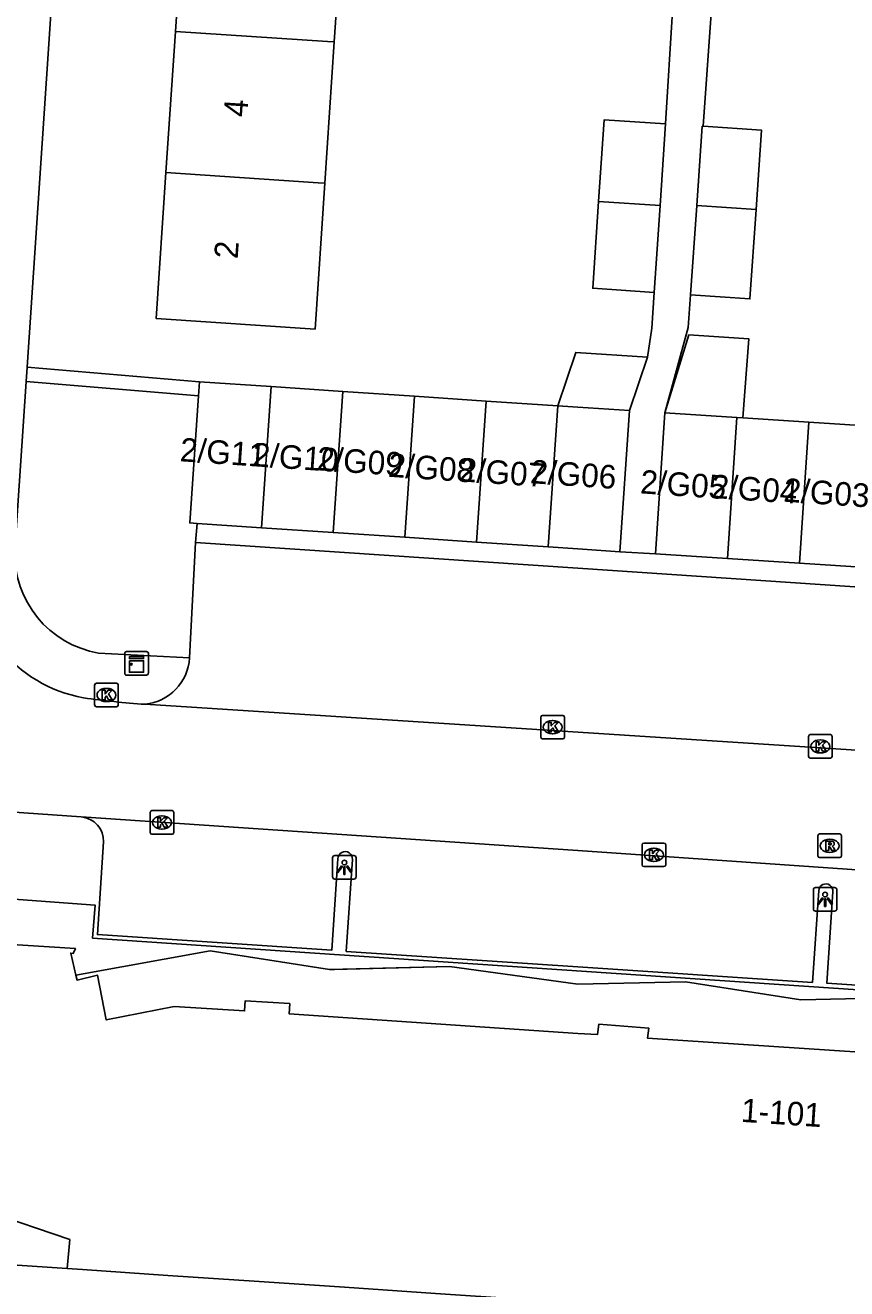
# Model space of a CAD drawing. Extents: x 161848 to 162726, y 385382 to 386521.
# Drawn here: x 161976.6 to 162011.4, y 386115.6 to 386169.2 of the extents above; entities that cross this region are included whole.
import ezdxf

# ---------------------------------------------------------------- set-up
doc = ezdxf.new("R2010")
doc.units = 0
for name, color, linetype in [('IMGEO_Haag', 7, 'Continuous'), ('IMGEO_Kast', 7, 'Continuous'), ('IMGEO_Kolk', 7, 'Continuous'), ('IMGEO_Lichtpunt', 7, 'Continuous'), ('IMGEO_Pand', 7, 'Continuous'), ('IMGEO_Pand_nummerreeks', 7, 'Continuous'), ('IMGEO_Pand_overbouw', 7, 'Continuous'), ('IMGEO_Parkeervlak_open', 7, 'Continuous'), ('IMGEO_Rijbaan_lokaal_open', 7, 'Continuous'), ('IMGEO_Rioolput', 7, 'Continuous'), ('IMGEO_Voetpad_open', 7, 'Continuous')]:
    doc.layers.add(name, color=color, linetype=linetype)

msp = doc.modelspace()

# ---------------------------------------------------------------- linework, layer by layer
at = {"layer": 'IMGEO_Haag'}
for points in [[(161983.951, 386154.112), (161976.646, 386154.728)], [(161976.606, 386154.129), (161983.911, 386153.513)]]:
    msp.add_lwpolyline(points, dxfattribs=at)
at = {"layer": 'IMGEO_Kast'}
for p, q in [((161980.864, 386142.663), (161981.705, 386142.663)), ((161981.705, 386142.663), (161980.864, 386142.663)), ((161980.789, 386141.738), (161980.789, 386142.579)), ((161980.789, 386142.579), (161980.789, 386141.738)), ((161981.789, 386142.588), (161981.789, 386141.747)), ((161981.789, 386141.747), (161981.789, 386142.588)), ((161981.714, 386141.663), (161980.873, 386141.663)), ((161980.873, 386141.663), (161981.714, 386141.663))]:
    msp.add_line(p, q, dxfattribs=at)
for points in [[(161980.984, 386142.453), (161981.584, 386142.453), (161981.584, 386142.368), (161980.984, 386142.368), (161980.984, 386142.453)], [(161980.984, 386142.278), (161981.584, 386142.278), (161981.584, 386141.789), (161980.984, 386141.789), (161980.984, 386142.278)]]:
    msp.add_lwpolyline(points, dxfattribs=at)
msp.add_circle((161981.068, 386142.127), 0.0377, dxfattribs=at)
for centre, start, end in [((161980.867, 386142.585), 92.4484, 184.2845), ((161980.867, 386142.585), 92.4484, 184.2845), ((161981.711, 386142.585), 2.4484, 94.2845), ((161981.711, 386142.585), 2.4484, 94.2845), ((161980.867, 386141.741), 182.4484, 274.2845), ((161980.867, 386141.741), 182.4484, 274.2845), ((161981.711, 386141.741), 272.4484, 4.2845), ((161981.711, 386141.741), 272.4484, 4.2845)]:
    msp.add_arc(centre, 0.0779, start, end, dxfattribs=at)
at = {"layer": 'IMGEO_Kolk'}
for p, q in [((161979.513, 386140.395), (161979.513, 386141.247)), ((161979.588, 386141.321), (161980.44, 386141.321)), ((161980.001, 386141.101), (161980.026, 386141.101)), ((161980.514, 386141.247), (161980.514, 386140.395)), ((161980.024, 386140.541), (161979.999, 386140.541)), ((161980.44, 386140.321), (161979.588, 386140.321)), ((161998.503, 386139.958), (161999.355, 386139.958)), ((161998.428, 386139.032), (161998.428, 386139.884)), ((161998.916, 386139.738), (161998.941, 386139.738)), ((161999.429, 386139.884), (161999.429, 386139.032)), ((161999.355, 386138.958), (161998.503, 386138.958)), ((161998.939, 386139.178), (161998.914, 386139.178)), ((162009.778, 386138.215), (162009.778, 386139.067)), ((162009.853, 386139.141), (162010.705, 386139.141)), ((162010.266, 386138.921), (162010.291, 386138.921)), ((162010.779, 386139.067), (162010.779, 386138.215)), ((162010.289, 386138.361), (162010.264, 386138.361)), ((162010.705, 386138.141), (162009.853, 386138.141)), ((161981.866, 386134.989), (161981.866, 386135.841)), ((161981.941, 386135.915), (161982.793, 386135.915)), ((161982.354, 386135.695), (161982.379, 386135.695)), ((161982.867, 386135.841), (161982.867, 386134.989)), ((161982.377, 386135.135), (161982.352, 386135.135)), ((161982.793, 386134.915), (161981.941, 386134.915)), ((162002.721, 386133.614), (162002.721, 386134.466)), ((162002.796, 386134.54), (162003.648, 386134.54)), ((162003.209, 386134.32), (162003.234, 386134.32)), ((162003.722, 386134.466), (162003.722, 386133.614)), ((162003.648, 386133.54), (162002.796, 386133.54)), ((162003.232, 386133.76), (162003.207, 386133.76))]:
    msp.add_line(p, q, dxfattribs=at)
for points in [[(161979.513, 386140.395), (161979.513, 386141.247)], [(161979.588, 386141.321), (161980.44, 386141.321)], [(161979.834, 386141.021), (161979.957, 386141.021), (161979.957, 386140.87), (161980.087, 386141.021), (161980.251, 386141.021), (161980.105, 386140.87), (161980.258, 386140.621), (161980.106, 386140.621), (161980.021, 386140.785), (161979.957, 386140.718), (161979.957, 386140.621), (161979.834, 386140.621), (161979.834, 386141.021)], [(161980.514, 386141.247), (161980.514, 386140.395)], [(161980.44, 386140.321), (161979.588, 386140.321)], [(161998.503, 386139.958), (161999.355, 386139.958)], [(161998.428, 386139.032), (161998.428, 386139.884)], [(161998.749, 386139.658), (161998.872, 386139.658), (161998.872, 386139.507), (161999.002, 386139.658), (161999.166, 386139.658), (161999.02, 386139.507), (161999.173, 386139.258), (161999.021, 386139.258), (161998.936, 386139.422), (161998.872, 386139.355), (161998.872, 386139.258), (161998.749, 386139.258), (161998.749, 386139.658)], [(161999.429, 386139.884), (161999.429, 386139.032)], [(161999.355, 386138.958), (161998.503, 386138.958)], [(162009.778, 386138.215), (162009.778, 386139.067)], [(162009.853, 386139.141), (162010.705, 386139.141)], [(162010.779, 386139.067), (162010.779, 386138.215)], [(162010.099, 386138.841), (162010.222, 386138.841), (162010.222, 386138.69), (162010.352, 386138.841), (162010.516, 386138.841), (162010.37, 386138.69), (162010.523, 386138.441), (162010.371, 386138.441), (162010.286, 386138.605), (162010.222, 386138.538), (162010.222, 386138.441), (162010.099, 386138.441), (162010.099, 386138.841)], [(162010.705, 386138.141), (162009.853, 386138.141)], [(161981.866, 386134.989), (161981.866, 386135.841)], [(161981.941, 386135.915), (161982.793, 386135.915)], [(161982.867, 386135.841), (161982.867, 386134.989)], [(161982.187, 386135.615), (161982.31, 386135.615), (161982.31, 386135.464), (161982.44, 386135.615), (161982.604, 386135.615), (161982.458, 386135.464), (161982.611, 386135.215), (161982.459, 386135.215), (161982.374, 386135.379), (161982.31, 386135.312), (161982.31, 386135.215), (161982.187, 386135.215), (161982.187, 386135.615)], [(161982.793, 386134.915), (161981.941, 386134.915)], [(162002.721, 386133.614), (162002.721, 386134.466)], [(162002.796, 386134.54), (162003.648, 386134.54)], [(162003.042, 386134.24), (162003.165, 386134.24), (162003.165, 386134.089), (162003.295, 386134.24), (162003.459, 386134.24), (162003.313, 386134.089), (162003.466, 386133.84), (162003.314, 386133.84), (162003.229, 386134.004), (162003.165, 386133.937), (162003.165, 386133.84), (162003.042, 386133.84), (162003.042, 386134.24)], [(162003.722, 386134.466), (162003.722, 386133.614)], [(162003.648, 386133.54), (162002.796, 386133.54)]]:
    msp.add_lwpolyline(points, dxfattribs=at)
for centre, start, end in [((161979.59, 386141.245), 91.552, 178.448), ((161979.59, 386141.245), 91.552, 178.448), ((161980.438, 386141.245), 1.552, 88.448), ((161980.438, 386141.245), 1.552, 88.448), ((161979.59, 386140.397), 181.552, 268.448), ((161979.59, 386140.397), 181.552, 268.448), ((161980.438, 386140.397), 271.552, 358.448), ((161980.438, 386140.397), 271.552, 358.448), ((161998.505, 386139.882), 91.552, 178.448), ((161998.505, 386139.882), 91.552, 178.448), ((161999.353, 386139.882), 1.552, 88.448), ((161999.353, 386139.882), 1.552, 88.448), ((161998.505, 386139.034), 181.552, 268.448), ((161998.505, 386139.034), 181.552, 268.448), ((161999.353, 386139.034), 271.552, 358.448), ((161999.353, 386139.034), 271.552, 358.448), ((162009.855, 386139.065), 91.552, 178.448), ((162009.855, 386139.065), 91.552, 178.448), ((162010.703, 386139.065), 1.552, 88.448), ((162010.703, 386139.065), 1.552, 88.448), ((162009.855, 386138.217), 181.552, 268.448), ((162009.855, 386138.217), 181.552, 268.448), ((162010.703, 386138.217), 271.552, 358.448), ((162010.703, 386138.217), 271.552, 358.448), ((161981.943, 386135.839), 91.552, 178.448), ((161981.943, 386135.839), 91.552, 178.448), ((161982.791, 386135.839), 1.552, 88.448), ((161982.791, 386135.839), 1.552, 88.448), ((161981.943, 386134.991), 181.552, 268.448), ((161981.943, 386134.991), 181.552, 268.448), ((161982.791, 386134.991), 271.552, 358.448), ((161982.791, 386134.991), 271.552, 358.448), ((162002.798, 386134.464), 91.552, 178.448), ((162002.798, 386134.464), 91.552, 178.448), ((162003.646, 386134.464), 1.552, 88.448), ((162003.646, 386134.464), 1.552, 88.448), ((162002.798, 386133.616), 181.552, 268.448), ((162002.798, 386133.616), 181.552, 268.448), ((162003.646, 386133.616), 271.552, 358.448), ((162003.646, 386133.616), 271.552, 358.448)]:
    msp.add_arc(centre, 0.0765, start, end, dxfattribs=at)
for centre, major_axis, ratio, start_param, end_param in [((161980, 386140.821), (-0.387, 0.002), 0.722429, 4.712389, 7.853982), ((161980.025, 386140.821), (-0.39, 0.002), 0.717154, 1.570796, 4.712389), ((161998.915, 386139.458), (-0.387, 0.002), 0.722429, 4.712389, 7.853982), ((161998.94, 386139.458), (-0.39, 0.002), 0.717154, 1.570796, 4.712389), ((162010.265, 386138.641), (-0.387, 0.002), 0.722429, 4.712389, 7.853982), ((162010.29, 386138.641), (-0.39, 0.002), 0.717154, 1.570796, 4.712389), ((161982.353, 386135.415), (-0.387, 0.002), 0.722429, 4.712389, 7.853982), ((161982.378, 386135.415), (-0.39, 0.002), 0.717154, 1.570796, 4.712389), ((162003.208, 386134.04), (-0.387, 0.002), 0.722429, 4.712389, 7.853982), ((162003.233, 386134.04), (-0.39, 0.002), 0.717154, 1.570796, 4.712389)]:
    msp.add_ellipse(centre, major_axis=major_axis, ratio=ratio, start_param=start_param, end_param=end_param, dxfattribs=at)
at = {"layer": 'IMGEO_Lichtpunt'}
for p, q in [((161989.603, 386133.915), (161989.603, 386133.108)), ((161989.603, 386133.915), (161989.603, 386133.108)), ((161990.505, 386134.01), (161989.697, 386134.01)), ((161990.505, 386134.01), (161989.697, 386134.01)), ((161990.599, 386133.108), (161990.599, 386133.915)), ((161990.599, 386133.108), (161990.599, 386133.915)), ((161989.697, 386133.014), (161990.505, 386133.014)), ((161989.697, 386133.014), (161990.505, 386133.014)), ((162009.983, 386132.556), (162009.983, 386131.749)), ((162009.983, 386132.556), (162009.983, 386131.749)), ((162010.885, 386132.651), (162010.077, 386132.651)), ((162010.885, 386132.651), (162010.077, 386132.651)), ((162010.979, 386131.749), (162010.979, 386132.556)), ((162010.979, 386131.749), (162010.979, 386132.556)), ((162010.077, 386131.655), (162010.885, 386131.655)), ((162010.077, 386131.655), (162010.885, 386131.655))]:
    msp.add_line(p, q, dxfattribs=at)
for points in [[(161989.977, 386133.579), (161990.016, 386133.551), (161989.828, 386133.289), (161989.79, 386133.316), (161989.977, 386133.579)], [(161990.079, 386133.531), (161990.126, 386133.531), (161990.126, 386133.209), (161990.079, 386133.209), (161990.079, 386133.531)], [(161990.189, 386133.551), (161990.227, 386133.578), (161990.414, 386133.316), (161990.375, 386133.288), (161990.189, 386133.551)], [(162010.357, 386132.22), (162010.396, 386132.192), (162010.208, 386131.93), (162010.17, 386131.957), (162010.357, 386132.22)], [(162010.459, 386132.172), (162010.506, 386132.172), (162010.506, 386131.85), (162010.459, 386131.85), (162010.459, 386132.172)], [(162010.569, 386132.192), (162010.607, 386132.219), (162010.794, 386131.957), (162010.755, 386131.929), (162010.569, 386132.192)]]:
    msp.add_lwpolyline(points, dxfattribs=at)
for centre in [(161990.102, 386133.713), (162010.482, 386132.354)]:
    msp.add_circle(centre, 0.0994, dxfattribs=at)
for centre, start, end in [((161989.697, 386133.915), 90, 180), ((161989.697, 386133.915), 90, 180), ((161990.505, 386133.915), 0, 90), ((161990.505, 386133.915), 0, 90), ((161989.697, 386133.108), 180, 270), ((161989.697, 386133.108), 180, 270), ((161990.505, 386133.108), 270, 0), ((161990.505, 386133.108), 270, 360), ((162010.077, 386132.556), 90, 180), ((162010.077, 386132.556), 90, 180), ((162010.885, 386132.556), 0, 90), ((162010.885, 386132.556), 0, 90), ((162010.077, 386131.749), 180, 270), ((162010.077, 386131.749), 180, 270), ((162010.885, 386131.749), 270, 0), ((162010.885, 386131.749), 270, 360)]:
    msp.add_arc(centre, 0.0946, start, end, dxfattribs=at)
at = {"layer": 'IMGEO_Pand'}
for points in [[(161983.339, 386174.973), (161982.937, 386168.979)], [(161989.672, 386168.529), (161990.074, 386174.523)], [(161982.937, 386168.979), (161982.536, 386162.985)], [(161989.672, 386168.529), (161989.384, 386168.548), (161982.937, 386168.979)], [(161989.271, 386162.535), (161989.672, 386168.529)], [(162003.72, 386165.053), (162001.117, 386165.23), (162000.88, 386161.759)], [(162003.483, 386161.585), (162003.72, 386165.053)], [(162005.314, 386164.953), (162005.273, 386164.956), (162005.039, 386161.586)], [(162007.553, 386161.42), (162007.786, 386164.781), (162005.314, 386164.953)], [(161982.536, 386162.985), (161982.121, 386156.796), (161988.856, 386156.345), (161989.271, 386162.535)], [(161989.271, 386162.535), (161988.983, 386162.554), (161982.536, 386162.985)], [(162000.88, 386161.759), (162000.629, 386158.077), (162003.232, 386157.9)], [(162000.88, 386161.759), (162003.483, 386161.585)], [(162003.232, 386157.9), (162003.483, 386161.585)], [(162005.039, 386161.586), (162004.777, 386157.804)], [(162007.553, 386161.42), (162007.291, 386157.629), (162004.777, 386157.804)], [(162005.039, 386161.586), (162007.553, 386161.42)], [(162006.991, 386152.581), (162007.247, 386155.936), (162004.707, 386156.103), (162003.684, 386152.798)], [(161999.148, 386153.09), (161999.91, 386155.357), (162002.957, 386155.152)], [(162002.957, 386155.152), (162002.187, 386152.886)], [(161983.911, 386153.513), (161983.951, 386154.112)], [(161986.99, 386153.908), (161983.951, 386154.112)], [(161986.99, 386153.908), (161986.588, 386147.921)], [(161990.03, 386153.703), (161986.99, 386153.908)], [(161983.911, 386153.513), (161983.547, 386148.125), (161983.861, 386148.104)], [(161990.03, 386153.703), (161989.627, 386147.716)], [(161993.069, 386153.499), (161990.03, 386153.703)], [(161992.666, 386147.512), (161993.069, 386153.499)], [(161996.108, 386153.295), (161993.069, 386153.499)], [(161996.108, 386153.295), (161995.706, 386147.308)], [(161999.148, 386153.09), (161996.108, 386153.295)], [(161998.745, 386147.103), (161999.148, 386153.09)], [(162002.187, 386152.886), (162000, 386153.033), (161999.148, 386153.09)], [(162001.784, 386146.899), (162002.187, 386152.886)], [(162003.684, 386152.798), (162003.291, 386146.81)], [(162006.737, 386152.598), (162003.684, 386152.798)], [(162006.737, 386152.598), (162006.345, 386146.61)], [(162006.991, 386152.581), (162006.737, 386152.598)], [(162009.79, 386152.398), (162006.991, 386152.581)], [(162009.398, 386146.41), (162009.79, 386152.398)], [(162012.842, 386152.199), (162009.79, 386152.398)], [(161983.861, 386148.104), (161986.588, 386147.921)], [(161986.588, 386147.921), (161989.627, 386147.716)], [(161989.627, 386147.716), (161992.666, 386147.512)], [(161992.666, 386147.512), (161995.706, 386147.308)], [(161995.706, 386147.308), (161998.745, 386147.103)], [(161998.745, 386147.103), (162000, 386147.019), (162001.784, 386146.899)], [(162003.291, 386146.81), (162006.345, 386146.61)], [(162006.345, 386146.61), (162009.398, 386146.41)], [(162009.398, 386146.41), (162012.451, 386146.211)], [(161978.718, 386128.928), (161978.498, 386129.873), (161978.602, 386129.859), (161978.696, 386130.062), (161973.325, 386130.406), (161973.386, 386130.13), (161973.707, 386130.108), (161973.586, 386127.847), (161972.071, 386127.544), (161972.155, 386128.636), (161971.466, 386132.118), (161971.493, 386132.493)], [(162025.905, 386127.057), (162025.809, 386124.722), (162024.738, 386124.816), (162024.782, 386125.246), (162023.71, 386125.313), (162023.681, 386124.873), (162017.896, 386125.289), (162017.92, 386125.703), (162016.051, 386125.824), (162016.019, 386125.397), (162002.952, 386126.258), (162003.01, 386126.683), (162000.895, 386126.859), (162000.829, 386126.41), (162000, 386126.466), (161987.761, 386127.291), (161987.782, 386127.728), (161985.895, 386127.848), (161985.868, 386127.419), (161982.891, 386127.603), (161980.007, 386127.033), (161979.635, 386128.933), (161978.766, 386128.724), (161978.718, 386128.928)], [(161970.469, 386117.005), (161970.493, 386117.386), (161971.472, 386120.101), (161978.455, 386117.717), (161978.353, 386116.485)], [(162030.755, 386112.949), (162030.585, 386112.961), (162027.008, 386113.203), (162023.147, 386113.464), (162019.52, 386113.709), (162015.667, 386113.969), (162012.046, 386114.213), (162008.175, 386114.475), (162004.553, 386114.719), (162000, 386115.026), (161997.583, 386115.189), (161993.961, 386115.433), (161990.099, 386115.693), (161986.487, 386115.937), (161982.617, 386116.198), (161978.995, 386116.442), (161978.353, 386116.485)]]:
    msp.add_lwpolyline(points, dxfattribs=at)
at = {"layer": 'IMGEO_Pand_overbouw'}
msp.add_lwpolyline([(162014.496, 386127.996), (162009.458, 386127.881), (162004.558, 386128.647), (162000, 386128.555), (161994.559, 386129.296), (161989.686, 386129.179), (161989.466, 386129.174), (161984.411, 386129.967), (161978.718, 386128.928), (161978.766, 386128.724), (161979.635, 386128.933), (161980.007, 386127.033), (161982.891, 386127.603), (161985.868, 386127.419), (161985.895, 386127.848), (161987.782, 386127.728), (161987.761, 386127.291), (162000, 386126.466), (162000.829, 386126.41), (162000.895, 386126.859), (162003.01, 386126.683), (162002.952, 386126.258), (162016.019, 386125.397)], dxfattribs=at)
at = {"layer": 'IMGEO_Parkeervlak_open'}
msp.add_lwpolyline([(161983.794, 386147.293), (161983.537, 386142.393)], dxfattribs=at)
at = {"layer": 'IMGEO_Rijbaan_lokaal_open'}
for points in [[(162026.967, 386137.373), (162013.34, 386138.388), (161981.65, 386140.427)], [(161968.815, 386136.361), (161978.945, 386135.646)], [(161978.945, 386135.646), (162000, 386134.23), (162031.397, 386132.045)]]:
    msp.add_lwpolyline(points, dxfattribs=at)
for centre, radius, start, end in [((161980.069, 386146.459), 5.848, 177.5368, 259.8967), ((161984.236, 386177.567), 37.23, 261.9826, 266.0177)]:
    msp.add_arc(centre, radius, start, end, dxfattribs=at)
at = {"layer": 'IMGEO_Rioolput'}
for p, q in [((162010.175, 386133.998), (162010.175, 386134.85)), ((162010.25, 386134.924), (162011.102, 386134.924)), ((162010.663, 386134.704), (162010.688, 386134.704)), ((162011.176, 386134.85), (162011.176, 386133.998)), ((162010.686, 386134.144), (162010.661, 386134.144)), ((162011.102, 386133.924), (162010.25, 386133.924))]:
    msp.add_line(p, q, dxfattribs=at)
for points in [[(162010.175, 386133.998), (162010.175, 386134.85)], [(162010.25, 386134.924), (162011.102, 386134.924)], [(162010.764, 386134.622), (162010.512, 386134.624), (162010.512, 386134.224)], [(162011.176, 386134.85), (162011.176, 386133.998)], [(162010.512, 386134.224), (162010.636, 386134.224), (162010.636, 386134.386), (162010.647, 386134.386)], [(162010.69, 386134.543), (162010.636, 386134.543), (162010.636, 386134.462)], [(162010.636, 386134.462), (162010.688, 386134.462)], [(162010.694, 386134.357), (162010.765, 386134.224), (162010.905, 386134.224), (162010.84, 386134.35)], [(162011.102, 386133.924), (162010.25, 386133.924)]]:
    msp.add_lwpolyline(points, dxfattribs=at)
for centre, radius, start, end in [((162010.252, 386134.848), 0.0765, 91.552, 178.448), ((162010.252, 386134.848), 0.0765, 91.552, 178.448), ((162010.763, 386134.512), 0.109, 350.3612, 89.416), ((162011.1, 386134.848), 0.0765, 1.552, 88.448), ((162011.1, 386134.848), 0.0765, 1.552, 88.448), ((162010.646, 386134.333), 0.0533, 26.0293, 88.6989), ((162010.672, 386134.651), 0.19, 274.7715, 282.9687), ((162010.696, 386134.447), 0.0964, 77.0061, 93.1865), ((162010.71, 386134.504), 0.0378, 276.6634, 79.6772), ((162010.761, 386134.512), 0.112, 277.5842, 350.9817), ((162010.745, 386134.297), 0.108, 29.5134, 73.7905), ((162010.252, 386134), 0.0765, 181.552, 268.448), ((162010.252, 386134), 0.0765, 181.552, 268.448), ((162011.1, 386134), 0.0765, 271.552, 358.448), ((162011.1, 386134), 0.0765, 271.552, 358.448)]:
    msp.add_arc(centre, radius, start, end, dxfattribs=at)
for centre, major_axis, ratio, start_param, end_param in [((162010.662, 386134.424), (-0.387, 0.002), 0.722429, 4.712389, 7.853982), ((162010.687, 386134.424), (-0.39, 0.002), 0.717154, 1.570796, 4.712389)]:
    msp.add_ellipse(centre, major_axis=major_axis, ratio=ratio, start_param=start_param, end_param=end_param, dxfattribs=at)
at = {"layer": 'IMGEO_Voetpad_open'}
for points in [[(161976.646, 386154.728), (161981.585, 386228.399)], [(162004.011, 386169.831), (162003.72, 386165.053)], [(162005.647, 386169.739), (162005.314, 386164.953)], [(162003.232, 386157.9), (162003.129, 386156.382), (162002.957, 386155.152)], [(162004.777, 386157.804), (162004.681, 386156.415), (162003.684, 386152.798)], [(161976.646, 386154.728), (161976.606, 386154.129)], [(161976.606, 386154.129), (161976.126, 386146.967)], [(161983.794, 386147.293), (161983.861, 386148.104)], [(162018.24, 386144.977), (162000, 386146.203), (161983.794, 386147.293)], [(162003.291, 386146.81), (162001.784, 386146.899)], [(161979.683, 386142.598), (161983.537, 386142.393)], [(161989.828, 386133.871), (161989.567, 386129.99), (161979.632, 386130.657), (161979.888, 386134.586)], [(162010.213, 386132.526), (162009.942, 386128.623), (162000, 386129.286), (161990.177, 386129.942), (161990.44, 386133.842)], [(161971.493, 386132.493), (161979.532, 386131.905), (161979.424, 386130.509), (162025.917, 386127.359)], [(162025.917, 386127.359), (162025.944, 386127.562), (162010.557, 386128.592), (162010.808, 386132.475)], [(161978.718, 386128.928), (161984.411, 386129.967), (161989.466, 386129.174), (161994.559, 386129.296), (162000, 386128.555), (162004.558, 386128.647), (162009.458, 386127.881), (162014.496, 386127.996), (162019.465, 386127.219), (162024.459, 386127.329), (162025.905, 386127.057)], [(161978.353, 386116.485), (161970.469, 386117.005)]]:
    msp.add_lwpolyline(points, dxfattribs=at)
for centre, radius, start, end in [((161980.404, 386146.818), 4.281, 178.0004, 260.3007), ((161981.43, 386142.527), 2.111, 275.9812, 356.368), ((161978.862, 386134.622), 1.027, 357.9652, 85.3489), ((161990.135, 386133.869), 0.307, 354.9945, 179.5796), ((162010.511, 386132.508), 0.299, 353.5757, 176.6261)]:
    msp.add_arc(centre, radius, start, end, dxfattribs=at)

# ---------------------------------------------------------------- texts
at = {"layer": 'IMGEO_Pand_nummerreeks'}
for s, rotation, p in [('4', 86.168, (161985.98, 386165.322)), ('2', 86.168, (161985.576, 386159.307)), ('2/G11', 356.0982, (161983.106, 386150.74)), ('2/G10', 356.0966, (161986.183, 386150.53)), ('2/G09', 356.0966, (161988.908, 386150.359)), ('2/G08', 356.0966, (161991.931, 386150.084)), ('2/G07', 356.0966, (161994.944, 386149.889)), ('2/G06', 356.0966, (161997.96, 386149.81)), ('2/G05', 356.0966, (162002.621, 386149.379)), ('2/G04', 356.0982, (162005.637, 386149.184)), ('2/G03', 356.0966, (162008.693, 386149.027)), ('1-101', 356.2302, (162006.895, 386122.712))]:
    msp.add_text(s, height=1, rotation=rotation, dxfattribs=at).set_placement(p)

doc.saveas('drawing.dxf')
